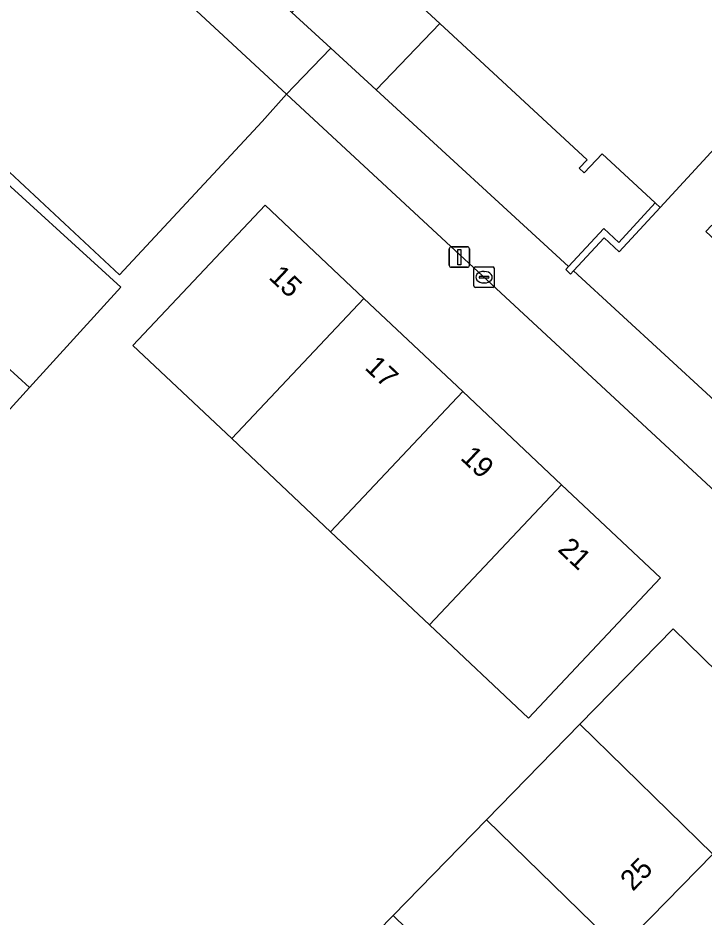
# Model space of a CAD drawing. Extents: x 159039 to 160102, y 381214 to 382524.
# Drawn here: x 159556.55 to 159590.08, y 381951.39 to 381995.37 of the extents above; entities that cross this region are included whole.
import ezdxf

# ---------------------------------------------------------------- set-up
doc = ezdxf.new("R2010")
doc.units = 0
for name, color, linetype in [('IMGEO_Erf', 7, 'Continuous'), ('IMGEO_Groenvoorziening', 7, 'Continuous'), ('IMGEO_Kolk', 7, 'Continuous'), ('IMGEO_Lichtmast', 7, 'Continuous'), ('IMGEO_Muur', 7, 'Continuous'), ('IMGEO_Pand', 7, 'Continuous'), ('IMGEO_Pand_nummerreeks', 7, 'Continuous'), ('IMGEO_Parkeervlak_open', 7, 'Continuous'), ('IMGEO_Rijbaan_lokaal_gesloten', 7, 'Continuous'), ('IMGEO_Voetpad_gesloten', 7, 'Continuous'), ('IMGEO_Voetpad_open', 7, 'Continuous')]:
    doc.layers.add(name, color=color, linetype=linetype)

msp = doc.modelspace()

# ---------------------------------------------------------------- linework, layer by layer
at = {"layer": 'IMGEO_Erf'}
msp.add_lwpolyline([(159600.433, 381963.139), (159569.681, 381991.648), (159568.492, 381990.304), (159561.516, 381982.816), (159554.657, 381989.2), (159550.383, 381993.179), (159553.756, 381996.803), (159552.981, 381997.526), (159543.106, 381985.963), (159533.208, 381974.187), (159540.981, 381967.654), (159537.761, 381963.829), (159529.992, 381970.359)], dxfattribs=at)
for points in [[(159552.666, 381972.43), (159548.211, 381967.539), (159541.347, 381973.791), (159545.801, 381978.682), (159550.255, 381983.573), (159554.709, 381988.464), (159561.574, 381982.212), (159557.12, 381977.321)], [(159562.172, 381979.366), (159568.627, 381986.218), (159573.458, 381981.667), (159578.288, 381977.117), (159583.118, 381972.566), (159587.949, 381968.015), (159581.493, 381961.163), (159576.663, 381965.713), (159571.832, 381970.264), (159567.002, 381974.815)], [(159552.103, 381928.181), (159556.66, 381932.849), (159561.218, 381937.517), (159565.775, 381942.186), (159570.333, 381946.854), (159574.89, 381951.522), (159579.448, 381956.191), (159584.005, 381960.859), (159588.563, 381965.527), (159595.06, 381959.185), (159590.502, 381954.516), (159585.945, 381949.848), (159581.387, 381945.18), (159576.83, 381940.511), (159572.272, 381935.843), (159567.715, 381931.175), (159563.157, 381926.506), (159558.6, 381921.838), (159554.042, 381917.17), (159547.545, 381923.512)]]:
    msp.add_lwpolyline(points, close=True, dxfattribs=at)
at = {"layer": 'IMGEO_Groenvoorziening'}
for points in [[(159573.263, 381998.711), (159572.876, 381998.293), (159572.627, 381998.523), (159569.94, 381995.642), (159571.846, 381993.892), (159574.062, 381991.857), (159577.172, 381995.097)], [(159596.543, 381979.039), (159590.172, 381984.93), (159590.464, 381985.246), (159590.868, 381984.873), (159594.144, 381988.416), (159591.942, 381990.453), (159587.93, 381986.114), (159585.928, 381983.949), (159585.194, 381984.628), (159583.698, 381983.01), (159592.632, 381974.807)]]:
    msp.add_lwpolyline(points, close=True, dxfattribs=at)
at = {"layer": 'IMGEO_Kolk'}
for p, q in [((159578.83, 381982.278), (159578.83, 381983.13)), ((159578.905, 381983.204), (159579.757, 381983.204)), ((159579.318, 381982.984), (159579.343, 381982.984)), ((159579.831, 381983.13), (159579.831, 381982.278)), ((159579.089, 381982.698), (159579.089, 381982.71)), ((159579.527, 381982.661), (159579.129, 381982.661)), ((159579.132, 381982.747), (159579.53, 381982.747)), ((159579.341, 381982.424), (159579.316, 381982.424)), ((159579.573, 381982.71), (159579.573, 381982.698)), ((159579.757, 381982.204), (159578.905, 381982.204))]:
    msp.add_line(p, q, dxfattribs=at)
for points in [[(159578.83, 381982.278), (159578.83, 381983.13)], [(159578.905, 381983.204), (159579.757, 381983.204)], [(159579.831, 381983.13), (159579.831, 381982.278)], [(159579.757, 381982.204), (159578.905, 381982.204)]]:
    msp.add_lwpolyline(points, dxfattribs=at)
for centre, radius, start, end in [((159578.907, 381983.128), 0.0765, 91.552, 178.448), ((159578.907, 381983.128), 0.0765, 91.552, 178.448), ((159579.755, 381983.128), 0.0765, 1.552, 88.448), ((159579.755, 381983.128), 0.0765, 1.552, 88.448), ((159579.129, 381982.707), 0.0403, 85.8775, 175.7526), ((159579.126, 381982.697), 0.0366, 178.938, 274.7102), ((159579.53, 381982.704), 0.043, 264.8664, 352.4533), ((159579.534, 381982.709), 0.0386, 1.7309, 96.639), ((159578.907, 381982.28), 0.0765, 181.552, 268.448), ((159578.907, 381982.28), 0.0765, 181.552, 268.448), ((159579.755, 381982.28), 0.0765, 271.552, 358.448), ((159579.755, 381982.28), 0.0765, 271.552, 358.448)]:
    msp.add_arc(centre, radius, start, end, dxfattribs=at)
for centre, major_axis, ratio, start_param, end_param in [((159579.317, 381982.704), (-0.387, 0.002), 0.722429, 4.712389, 7.853982), ((159579.342, 381982.704), (-0.39, 0.002), 0.717154, 1.570796, 4.712389)]:
    msp.add_ellipse(centre, major_axis=major_axis, ratio=ratio, start_param=start_param, end_param=end_param, dxfattribs=at)
at = {"layer": 'IMGEO_Lichtmast'}
for p, q in [((159577.726, 381984.189), (159578.516, 381984.189)), ((159578.516, 381984.189), (159577.726, 381984.189)), ((159577.626, 381983.289), (159577.626, 381984.089)), ((159577.626, 381984.089), (159577.626, 381983.289)), ((159578.616, 381984.089), (159578.616, 381983.289)), ((159578.616, 381983.289), (159578.616, 381984.089)), ((159578.516, 381983.189), (159577.726, 381983.189)), ((159577.726, 381983.189), (159578.516, 381983.189))]:
    msp.add_line(p, q, dxfattribs=at)
msp.add_lwpolyline([(159578.046, 381984.064), (159578.196, 381984.064), (159578.196, 381983.314), (159578.046, 381983.314), (159578.046, 381984.064)], dxfattribs=at)
for centre, start, end in [((159577.726, 381984.089), 90, 180), ((159577.726, 381984.089), 90, 180), ((159578.516, 381984.089), 0, 90), ((159578.516, 381984.089), 360, 90), ((159577.726, 381983.289), 180, 270), ((159577.726, 381983.289), 180, 270), ((159578.516, 381983.289), 270, 0), ((159578.516, 381983.289), 270, 0)]:
    msp.add_arc(centre, 0.1, start, end, dxfattribs=at)
at = {"layer": 'IMGEO_Muur'}
msp.add_lwpolyline([(159585.194, 381984.628), (159585.928, 381983.949), (159587.93, 381986.114), (159587.695, 381986.331), (159585.91, 381984.401), (159585.176, 381985.08), (159583.462, 381983.226), (159583.324, 381983.077), (159583.558, 381982.859), (159583.698, 381983.01)], close=True, dxfattribs=at)
at = {"layer": 'IMGEO_Pand'}
msp.add_lwpolyline([(159591.674, 382004.583), (159587.437, 382000), (159587.202, 381999.746), (159586.927, 382000), (159579.986, 382006.419), (159575.956, 382002.096), (159574.004, 382000), (159572.627, 381998.523), (159572.876, 381998.293), (159573.263, 381998.711), (159577.172, 381995.097), (159584.365, 381988.446), (159583.979, 381988.028), (159584.228, 381987.797), (159585.097, 381988.736), (159587.695, 381986.331), (159587.93, 381986.114), (159591.942, 381990.453)], dxfattribs=at)
for points in [[(159554.709, 381988.464), (159550.255, 381983.573), (159557.12, 381977.321), (159561.574, 381982.212)], [(159573.458, 381981.667), (159568.627, 381986.218), (159562.172, 381979.366), (159567.002, 381974.815)], [(159550.255, 381983.573), (159545.801, 381978.682), (159552.666, 381972.43), (159557.12, 381977.321)], [(159578.288, 381977.117), (159573.458, 381981.667), (159567.002, 381974.815), (159571.832, 381970.264)], [(159583.118, 381972.566), (159578.288, 381977.117), (159571.832, 381970.264), (159576.663, 381965.713)], [(159587.949, 381968.015), (159583.118, 381972.566), (159576.663, 381965.713), (159581.493, 381961.163)], [(159588.563, 381965.527), (159584.005, 381960.859), (159590.502, 381954.516), (159595.06, 381959.185)], [(159584.005, 381960.859), (159579.448, 381956.191), (159585.945, 381949.848), (159590.502, 381954.516)], [(159579.448, 381956.191), (159574.89, 381951.522), (159581.387, 381945.18), (159585.945, 381949.848)], [(159574.89, 381951.522), (159570.333, 381946.854), (159576.83, 381940.511), (159581.387, 381945.18)]]:
    msp.add_lwpolyline(points, close=True, dxfattribs=at)
at = {"layer": 'IMGEO_Parkeervlak_open'}
msp.add_lwpolyline([(159552.981, 381997.526), (159553.756, 381996.803), (159550.383, 381993.179), (159554.657, 381989.2), (159561.516, 381982.816), (159568.492, 381990.304), (159569.681, 381991.648), (159560.67, 382000), (159559.244, 382001.322), (159558.9, 382000.93), (159557.303, 382002.428)], close=True, dxfattribs=at)
at = {"layer": 'IMGEO_Rijbaan_lokaal_gesloten'}
msp.add_arc((160615.691, 381075.954), 1413.213, 138.183435, 141.708364, dxfattribs=at)
msp.add_arc((160615.691, 381075.954), 1413.213, 138.183435, 141.708364, dxfattribs=at)
at = {"layer": 'IMGEO_Voetpad_gesloten'}
for points in [[(159583.698, 381983.01), (159583.558, 381982.859), (159583.324, 381983.077), (159583.462, 381983.226), (159574.062, 381991.857), (159571.846, 381993.892), (159570.049, 381992.045), (159569.681, 381991.648), (159600.433, 381963.139)], [(159606.673, 381962.397), (159604.901, 381963.542), (159592.632, 381974.807), (159583.698, 381983.01)]]:
    msp.add_lwpolyline(points, dxfattribs=at)
at = {"layer": 'IMGEO_Voetpad_open'}
for points in [[(159565.768, 381999.472), (159565.193, 382000), (159564.428, 382000.702), (159562.629, 382002.354), (159559.65, 382005.09), (159557.303, 382002.428), (159558.9, 382000.93), (159559.244, 382001.322), (159560.67, 382000), (159569.681, 381991.648), (159570.049, 381992.045), (159571.846, 381993.892), (159569.94, 381995.642), (159568.757, 381996.728)], [(159577.172, 381995.097), (159574.062, 381991.857), (159583.462, 381983.226), (159585.176, 381985.08), (159585.91, 381984.401), (159587.695, 381986.331), (159585.097, 381988.736), (159584.228, 381987.797), (159583.979, 381988.028), (159584.365, 381988.446)]]:
    msp.add_lwpolyline(points, close=True, dxfattribs=at)

# ---------------------------------------------------------------- texts
at = {"layer": 'IMGEO_Pand_nummerreeks'}
for s, rotation, p in [('15', 316.7073, (159568.76, 381982.659)), ('17', 316.7073, (159573.454, 381978.237)), ('19', 316.7016, (159578.132, 381973.829)), ('21', 316.7073, (159582.886, 381969.351)), ('25', 45.6877, (159586.6, 381952.666))]:
    msp.add_text(s, height=1, rotation=rotation, dxfattribs=at).set_placement(p)

doc.saveas('drawing.dxf')
